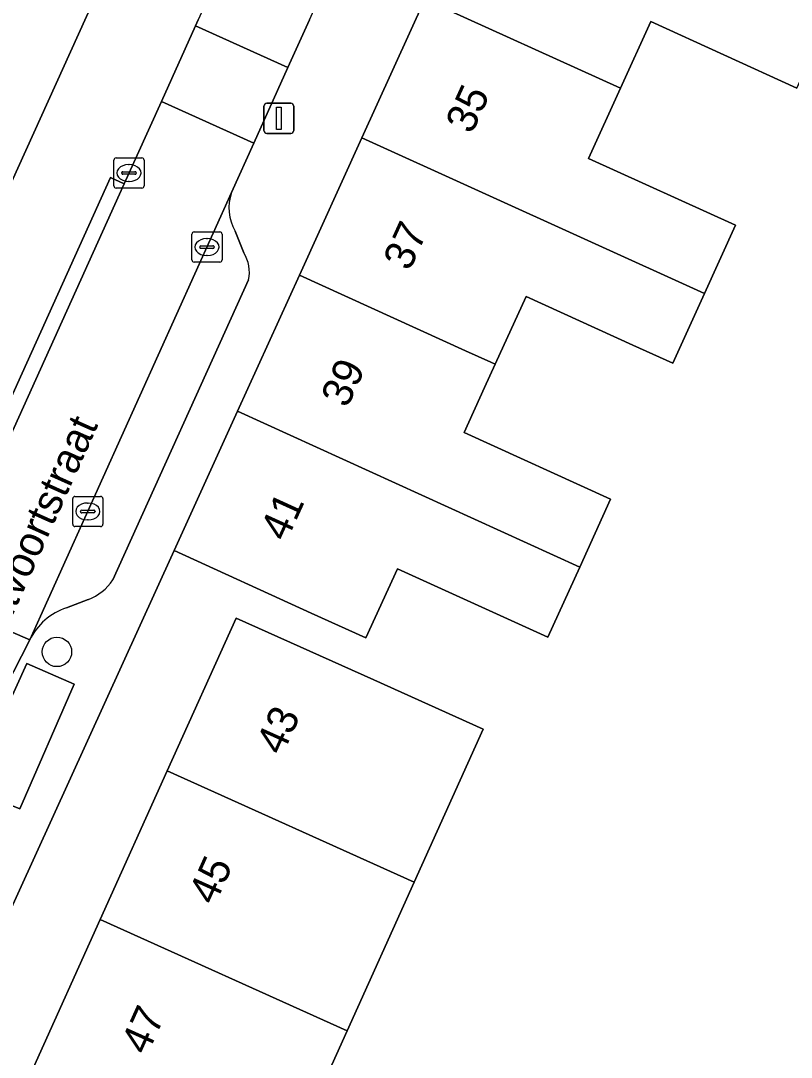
# Model space of a CAD drawing. Extents: x 161838 to 162344, y 381620 to 382160.
# Drawn here: x 162056.65 to 162082.21, y 381684.5 to 381718.88 of the extents above; entities that cross this region are included whole.
import ezdxf

# ---------------------------------------------------------------- set-up
doc = ezdxf.new("R2010")
doc.units = 0
for name, color, linetype in [('IMGEO_Boom', 7, 'Continuous'), ('IMGEO_Erf', 7, 'Continuous'), ('IMGEO_Kolk', 7, 'Continuous'), ('IMGEO_Lichtmast', 7, 'Continuous'), ('IMGEO_Openbare_ruimte_label', 7, 'Continuous'), ('IMGEO_Pand', 7, 'Continuous'), ('IMGEO_Pand_nummerreeks', 7, 'Continuous'), ('IMGEO_Parkeervlak_open', 7, 'Continuous'), ('IMGEO_Rijbaan_lokaal_open', 7, 'Continuous'), ('IMGEO_Voetpad_open', 7, 'Continuous')]:
    doc.layers.add(name, color=color, linetype=linetype)

msp = doc.modelspace()

# ---------------------------------------------------------------- linework, layer by layer
at = {"layer": 'IMGEO_Boom'}
msp.add_circle((162057.851, 381697.943), 0.489, dxfattribs=at)
at = {"layer": 'IMGEO_Erf'}
for points in [[(162082.393, 381716.646), (162077.551, 381718.849), (162076.547, 381716.643), (162075.487, 381714.313), (162080.36, 381712.096), (162079.329, 381709.83), (162078.278, 381707.519), (162076.96, 381708.119), (162073.413, 381709.734), (162072.389, 381707.483), (162072.039, 381706.715), (162071.359, 381705.221), (162076.22, 381703.009), (162075.196, 381700.758), (162074.136, 381698.428), (162069.147, 381700.698), (162068.104, 381698.405), (162066.29, 381699.23), (162061.738, 381701.301), (162055.986, 381688.68), (162052.997, 381681.186)], [(162057.066, 381684.131), (162059.289, 381689.063), (162061.513, 381693.995), (162063.797, 381699.063), (162068.359, 381697.015), (162071.995, 381695.383), (162069.704, 381690.303), (162067.481, 381685.372), (162065.257, 381680.44)]]:
    msp.add_lwpolyline(points, dxfattribs=at)
at = {"layer": 'IMGEO_Kolk'}
for p, q in [((162059.74, 381713.403), (162059.74, 381714.255)), ((162059.815, 381714.329), (162060.667, 381714.329)), ((162060.741, 381714.255), (162060.741, 381713.403)), ((162060.042, 381713.872), (162060.44, 381713.872)), ((162060.228, 381714.109), (162060.253, 381714.109)), ((162059.999, 381713.823), (162059.999, 381713.835)), ((162060.437, 381713.786), (162060.039, 381713.786)), ((162060.251, 381713.549), (162060.226, 381713.549)), ((162060.483, 381713.835), (162060.483, 381713.823)), ((162060.667, 381713.329), (162059.815, 381713.329)), ((162062.328, 381710.946), (162062.328, 381711.798)), ((162062.403, 381711.872), (162063.255, 381711.872)), ((162063.329, 381711.798), (162063.329, 381710.946)), ((162062.816, 381711.652), (162062.841, 381711.652)), ((162062.587, 381711.366), (162062.587, 381711.378)), ((162063.025, 381711.329), (162062.627, 381711.329)), ((162062.63, 381711.415), (162063.028, 381711.415)), ((162063.071, 381711.378), (162063.071, 381711.366)), ((162063.255, 381710.872), (162062.403, 381710.872)), ((162062.839, 381711.092), (162062.814, 381711.092)), ((162058.375, 381702.175), (162058.375, 381703.027)), ((162058.45, 381703.101), (162059.302, 381703.101)), ((162058.863, 381702.881), (162058.888, 381702.881)), ((162059.376, 381703.027), (162059.376, 381702.175)), ((162058.634, 381702.595), (162058.634, 381702.607)), ((162059.072, 381702.558), (162058.674, 381702.558)), ((162058.677, 381702.644), (162059.075, 381702.644)), ((162059.118, 381702.607), (162059.118, 381702.595)), ((162058.886, 381702.321), (162058.861, 381702.321)), ((162059.302, 381702.101), (162058.45, 381702.101))]:
    msp.add_line(p, q, dxfattribs=at)
for points in [[(162059.74, 381713.403), (162059.74, 381714.255)], [(162059.815, 381714.329), (162060.667, 381714.329)], [(162060.741, 381714.255), (162060.741, 381713.403)], [(162060.667, 381713.329), (162059.815, 381713.329)], [(162062.328, 381710.946), (162062.328, 381711.798)], [(162062.403, 381711.872), (162063.255, 381711.872)], [(162063.329, 381711.798), (162063.329, 381710.946)], [(162063.255, 381710.872), (162062.403, 381710.872)], [(162058.375, 381702.175), (162058.375, 381703.027)], [(162058.45, 381703.101), (162059.302, 381703.101)], [(162059.376, 381703.027), (162059.376, 381702.175)], [(162059.302, 381702.101), (162058.45, 381702.101)]]:
    msp.add_lwpolyline(points, dxfattribs=at)
for centre, radius, start, end in [((162059.817, 381714.253), 0.0765, 91.552, 178.448), ((162059.817, 381714.253), 0.0765, 91.552, 178.448), ((162060.665, 381714.253), 0.0765, 1.552, 88.448), ((162060.665, 381714.253), 0.0765, 1.552, 88.448), ((162060.039, 381713.832), 0.0403, 85.8775, 175.7526), ((162060.444, 381713.834), 0.0386, 1.7309, 96.639), ((162060.036, 381713.822), 0.0366, 178.938, 274.7102), ((162060.44, 381713.829), 0.043, 264.8664, 352.4533), ((162059.817, 381713.405), 0.0765, 181.552, 268.448), ((162059.817, 381713.405), 0.0765, 181.552, 268.448), ((162060.665, 381713.405), 0.0765, 271.552, 358.448), ((162060.665, 381713.405), 0.0765, 271.552, 358.448), ((162062.405, 381711.796), 0.0765, 91.552, 178.448), ((162062.405, 381711.796), 0.0765, 91.552, 178.448), ((162063.253, 381711.796), 0.0765, 1.552, 88.448), ((162063.253, 381711.796), 0.0765, 1.552, 88.448), ((162062.627, 381711.375), 0.0403, 85.8775, 175.7526), ((162062.624, 381711.365), 0.0366, 178.938, 274.7102), ((162063.028, 381711.372), 0.043, 264.8664, 352.4533), ((162063.032, 381711.377), 0.0386, 1.7309, 96.639), ((162062.405, 381710.948), 0.0765, 181.552, 268.448), ((162062.405, 381710.948), 0.0765, 181.552, 268.448), ((162063.253, 381710.948), 0.0765, 271.552, 358.448), ((162063.253, 381710.948), 0.0765, 271.552, 358.448), ((162058.452, 381703.025), 0.0765, 91.552, 178.448), ((162058.452, 381703.025), 0.0765, 91.552, 178.448), ((162059.3, 381703.025), 0.0765, 1.552, 88.448), ((162059.3, 381703.025), 0.0765, 1.552, 88.448), ((162058.674, 381702.604), 0.0403, 85.8775, 175.7526), ((162058.671, 381702.594), 0.0366, 178.938, 274.7102), ((162059.075, 381702.601), 0.043, 264.8664, 352.4533), ((162059.079, 381702.606), 0.0386, 1.7309, 96.639), ((162058.452, 381702.177), 0.0765, 181.552, 268.448), ((162058.452, 381702.177), 0.0765, 181.552, 268.448), ((162059.3, 381702.177), 0.0765, 271.552, 358.448), ((162059.3, 381702.177), 0.0765, 271.552, 358.448)]:
    msp.add_arc(centre, radius, start, end, dxfattribs=at)
for centre, major_axis, ratio, start_param, end_param in [((162060.227, 381713.829), (-0.387, 0.002), 0.722429, 4.712389, 7.853982), ((162060.252, 381713.829), (-0.39, 0.002), 0.717154, 1.570796, 4.712389), ((162062.815, 381711.372), (-0.387, 0.002), 0.722429, 4.712389, 7.853982), ((162062.84, 381711.372), (-0.39, 0.002), 0.717154, 1.570796, 4.712389), ((162058.862, 381702.601), (-0.387, 0.002), 0.722429, 4.712389, 7.853982), ((162058.887, 381702.601), (-0.39, 0.002), 0.717154, 1.570796, 4.712389)]:
    msp.add_ellipse(centre, major_axis=major_axis, ratio=ratio, start_param=start_param, end_param=end_param, dxfattribs=at)
at = {"layer": 'IMGEO_Lichtmast'}
for p, q in [((162064.719, 381715.242), (162064.719, 381716.042)), ((162064.719, 381716.042), (162064.719, 381715.242)), ((162064.819, 381716.142), (162065.609, 381716.142)), ((162065.609, 381716.142), (162064.819, 381716.142)), ((162065.709, 381716.042), (162065.709, 381715.242)), ((162065.709, 381715.242), (162065.709, 381716.042)), ((162065.609, 381715.142), (162064.819, 381715.142)), ((162064.819, 381715.142), (162065.609, 381715.142))]:
    msp.add_line(p, q, dxfattribs=at)
msp.add_lwpolyline([(162065.139, 381716.017), (162065.289, 381716.017), (162065.289, 381715.267), (162065.139, 381715.267), (162065.139, 381716.017)], dxfattribs=at)
for centre, start, end in [((162064.819, 381716.042), 90, 180), ((162064.819, 381716.042), 90, 180), ((162065.609, 381716.042), 0, 90), ((162065.609, 381716.042), 360, 90), ((162064.819, 381715.242), 180, 270), ((162064.819, 381715.242), 180, 270), ((162065.609, 381715.242), 270, 0), ((162065.609, 381715.242), 270, 0)]:
    msp.add_arc(centre, 0.1, start, end, dxfattribs=at)
at = {"layer": 'IMGEO_Pand'}
for points in [[(162072.147, 381724.183), (162070.06, 381719.595), (162076.547, 381716.643), (162077.551, 381718.849), (162082.393, 381716.646), (162083.477, 381719.029)], [(162056.347, 381713.524), (162059.046, 381719.488), (162054.491, 381721.55), (162051.526, 381722.912), (162048.815, 381716.934), (162051.793, 381715.586)], [(162067.969, 381714.998), (162079.329, 381709.83), (162080.36, 381712.096), (162075.487, 381714.313), (162076.547, 381716.643), (162070.06, 381719.595)], [(162067.969, 381714.998), (162065.894, 381710.438), (162071.408, 381707.929), (162072.243, 381707.549), (162072.389, 381707.483), (162073.413, 381709.734), (162076.96, 381708.119), (162078.278, 381707.519), (162079.329, 381709.83)], [(162072.389, 381707.483), (162072.243, 381707.549), (162071.408, 381707.929), (162065.894, 381710.438), (162063.841, 381705.924), (162075.196, 381700.758), (162076.22, 381703.009), (162071.359, 381705.221), (162072.039, 381706.715)], [(162075.196, 381700.758), (162063.841, 381705.924), (162061.738, 381701.301), (162066.29, 381699.23), (162068.104, 381698.405), (162069.147, 381700.698), (162074.136, 381698.428)], [(162069.704, 381690.303), (162071.995, 381695.383), (162068.359, 381697.015), (162063.797, 381699.063), (162061.513, 381693.995)], [(162069.704, 381690.303), (162061.513, 381693.995), (162059.289, 381689.063), (162067.481, 381685.372)], [(162057.066, 381684.131), (162065.257, 381680.44), (162067.481, 381685.372), (162059.289, 381689.063)]]:
    msp.add_lwpolyline(points, close=True, dxfattribs=at)
at = {"layer": 'IMGEO_Parkeervlak_open'}
for points in [[(162063.642, 381713.177), (162056.954, 381698.339)], [(162064.049, 381711.181), (162063.766, 381711.904)], [(162059.703, 381700.334), (162064.205, 381710.281)], [(162058.171, 381699.401), (162058.893, 381699.683)]]:
    msp.add_lwpolyline(points, dxfattribs=at)
msp.add_lwpolyline([(162056.625, 381692.742), (162058.423, 381696.876), (162056.858, 381697.554), (162054.959, 381693.408)], close=True, dxfattribs=at)
for centre, radius, start, end in [((162065.103, 381712.677), 1.544, 161.0965, 210.0305), ((162063.06, 381710.546), 1.175, 346.9596, 32.7075), ((162058.321, 381701.224), 1.644, 290.3672, 327.2107), ((162058.781, 381697.474), 2.021, 107.5603, 154.6581)]:
    msp.add_arc(centre, radius, start, end, dxfattribs=at)
at = {"layer": 'IMGEO_Rijbaan_lokaal_open'}
msp.add_lwpolyline([(162071.284, 381738.243), (162070.89, 381737.372), (162062.541, 381718.913), (162062.449, 381718.709), (162065.512, 381717.324), (162066.227, 381718.911), (162074.46, 381737.176)], dxfattribs=at)
for points in [[(162061.316, 381716.204), (162064.381, 381714.817), (162065.512, 381717.324), (162062.449, 381718.709)], [(162055.094, 381699.135), (162056.954, 381698.339), (162063.642, 381713.177), (162064.381, 381714.817), (162061.316, 381716.204), (162060.08, 381713.471), (162055.703, 381703.794), (162053.839, 381699.673)], [(162055.845, 381696.201), (162056.954, 381698.339), (162055.094, 381699.135), (162053.839, 381699.673), (162052.602, 381697.712), (162054.025, 381697.049)]]:
    msp.add_lwpolyline(points, close=True, dxfattribs=at)
at = {"layer": 'IMGEO_Voetpad_open'}
for points in [[(162071.683, 381741.12), (162069.369, 381742.199), (162067.005, 381736.977), (162064.483, 381731.405), (162061.89, 381725.676), (162059.528, 381720.458), (162059.046, 381719.488), (162056.347, 381713.524), (162054.002, 381708.216), (162052.704, 381705.277), (162049.351, 381697.959), (162052.602, 381697.712), (162053.839, 381699.673), (162055.703, 381703.794), (162055.249, 381704.002), (162059.626, 381713.679), (162060.08, 381713.471), (162061.316, 381716.204), (162062.449, 381718.709), (162062.541, 381718.913)], [(162056.954, 381698.339), (162055.845, 381696.201), (162050.769, 381684.752), (162049.877, 381682.349), (162050.145, 381682.279), (162051.853, 381686.552), (162053.481, 381685.874), (162051.798, 381681.626), (162052.997, 381681.186), (162055.986, 381688.68), (162061.738, 381701.301), (162063.841, 381705.924), (162065.894, 381710.438), (162067.969, 381714.998), (162070.06, 381719.595), (162072.147, 381724.183), (162074.208, 381728.716), (162076.306, 381733.328), (162078.267, 381737.638)], [(162066.227, 381718.911), (162065.512, 381717.324), (162064.381, 381714.817), (162063.642, 381713.177)], [(162063.766, 381711.904), (162064.049, 381711.181)], [(162064.205, 381710.281), (162059.703, 381700.334)], [(162058.893, 381699.683), (162058.171, 381699.401)]]:
    msp.add_lwpolyline(points, dxfattribs=at)
for points in [[(162055.703, 381703.794), (162060.08, 381713.471), (162059.626, 381713.679), (162055.249, 381704.002)], [(162058.423, 381696.876), (162056.625, 381692.742), (162054.959, 381693.408), (162056.858, 381697.554)]]:
    msp.add_lwpolyline(points, close=True, dxfattribs=at)
for centre, radius, start, end in [((162065.103, 381712.677), 1.544, 161.0965, 210.0305), ((162063.06, 381710.546), 1.175, 346.9596, 32.7075), ((162058.321, 381701.224), 1.644, 290.3672, 327.2107), ((162058.781, 381697.474), 2.021, 107.5603, 154.6581)]:
    msp.add_arc(centre, radius, start, end, dxfattribs=at)

# ---------------------------------------------------------------- texts
at = {"layer": 'IMGEO_Openbare_ruimte_label'}
msp.add_text('Versantvoortstraat', height=1, rotation=65.8454, dxfattribs=at).set_placement((162054.755, 381695.505))
at = {"layer": 'IMGEO_Pand_nummerreeks'}
for s, rotation, p in [('35', 65.5401, (162071.613, 381715.088)), ('37', 65.5406, (162069.547, 381710.546)), ('39', 65.5406, (162067.481, 381706.003)), ('41', 65.5401, (162065.461, 381701.564)), ('43', 65.7353, (162065.327, 381694.476)), ('45', 65.7353, (162063.086, 381689.504)), ('47', 65.7353, (162060.844, 381684.532))]:
    msp.add_text(s, height=1, rotation=rotation, dxfattribs=at).set_placement(p)

doc.saveas('drawing.dxf')
